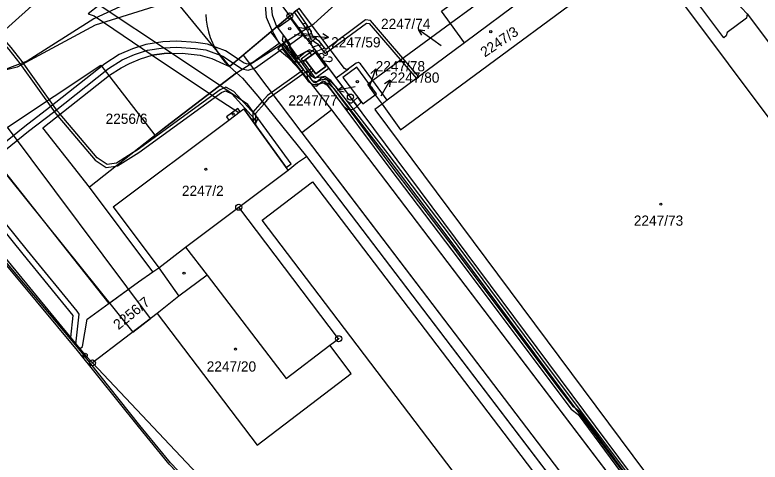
# Model space of a CAD drawing. Extents: x -644096 to -634268, y -1141430 to -1133463.
# Drawn here: x -638620.8 to -638496.7, y -1139157.3 to -1139082.9 of the extents above; entities that cross this region are included whole.
import ezdxf

# ---------------------------------------------------------------- set-up
doc = ezdxf.new("R2010")
doc.units = 0
for name, color, linetype in [('_CIVIL_CONSTRUCTION', 7, 'Continuous'), ('B_Hranice _3D', 7, 'Continuous'), ('M_Svah_Nasyp', 7, 'Continuous'), ('M_Svah_Zarez', 7, 'Continuous'), ('svrsek_osa_terminal_VRT', 7, 'Continuous'), ('svrsek_osa_VRT', 7, 'Continuous'), ('svrsek_popisy_VRT', 7, 'Continuous'), ('terminal_VRT', 7, 'Continuous')]:
    doc.layers.add(name, color=color, linetype=linetype)

msp = doc.modelspace()

# ---------------------------------------------------------------- linework, layer by layer
at = {"layer": '_CIVIL_CONSTRUCTION'}
for centre, radius in [((-638575.01, -1139083.06), 0.5), ((-638575.01, -1139083.06), 0.0303), ((-638564.94, -1139096.58), 0.5), ((-638564.94, -1139096.58), 0.0303), ((-638583.52, -1139114.93), 0.5), ((-638583.52, -1139114.93), 0.0303), ((-638566.89, -1139136.8), 0.5), ((-638566.89, -1139136.8), 0.0303), ((-638609.08, -1139139.57), 0.335), ((-638609.08, -1139139.57), 0.0203), ((-638607.89, -1139140.83), 0.5), ((-638607.89, -1139140.83), 0.0303)]:
    msp.add_circle(centre, radius, dxfattribs=at)
at = {"layer": 'B_Hranice _3D'}
for points in [[(-638486.57, -1138994.29), (-638523.04, -1139026.35), (-638548.74, -1139047.64), (-638574.04, -1139067.98), (-638607.65, -1139083.56), (-638618.75, -1139090.63), (-638624.93, -1139092.92)], [(-638434.29, -1139093.9), (-638438.59, -1139085.15), (-638446.16, -1139069.74), (-638456.43, -1139048.93), (-638461.98, -1139042.58), (-638468.95, -1139047.53), (-638484.94, -1139059.56), (-638493.86, -1139066.43), (-638499.34, -1139070.29), (-638500.72, -1139069.74), (-638501.85, -1139068.79), (-638505.32, -1139064.11), (-638513.76, -1139070.39), (-638513.16, -1139071.19), (-638512.48, -1139071.92), (-638511.72, -1139072.55), (-638500.56, -1139081.02), (-638499.81, -1139081.7), (-638498.91, -1139082.74), (-638490.14, -1139094.38), (-638475.82, -1139113.63), (-638458.67, -1139136.57), (-638445.96, -1139153.7), (-638438.17, -1139164.1)], [(-638588.98, -1139082.82), (-638588.92, -1139083.8), (-638588.78, -1139084.77), (-638588.57, -1139085.72), (-638588.28, -1139086.65), (-638587.91, -1139087.56), (-638587.47, -1139088.43), (-638586.97, -1139089.27), (-638586.4, -1139090.06), (-638585.76, -1139090.81), (-638585.07, -1139091.5), (-638575.01, -1139083.06), (-638583.11, -1139072.19)], [(-638627.66, -1139102.52), (-638605.16, -1139130.94), (-638600.23, -1139127.34), (-638597.81, -1139125.65), (-638608.36, -1139111.57), (-638616.15, -1139101.73), (-638605.06, -1139092.96), (-638603.12, -1139091.7), (-638601.7, -1139090.98), (-638599.86, -1139090.21), (-638597.93, -1139089.62), (-638595.93, -1139089.32), (-638592.92, -1139089.27), (-638589.94, -1139089.63), (-638588.02, -1139090.17), (-638586.08, -1139091.04), (-638585.07, -1139091.5), (-638575.01, -1139083.06), (-638579.64, -1139076.85)], [(-638579.28, -1139079.36), (-638578.98, -1139083.26), (-638578.05, -1139085.35), (-638577.95, -1139085.53), (-638576.8, -1139087.65), (-638581.17, -1139090.8), (-638582.02, -1139091.08), (-638582.62, -1139090.93), (-638583.61, -1139090.28), (-638585.7, -1139088.9), (-638588.75, -1139087.76), (-638590.68, -1139087.52), (-638593.8, -1139087.27), (-638596.16, -1139087.39), (-638598.96, -1139087.81), (-638601.21, -1139088.55), (-638603.43, -1139089.51), (-638605.79, -1139091.03), (-638615, -1139098.33), (-638619.13, -1139101.49), (-638628.83, -1139109.29)], [(-638515.02, -1139164.85), (-638526.64, -1139149.08), (-638527.81, -1139148.17), (-638530.16, -1139145.07), (-638546.79, -1139122.94), (-638547.67, -1139121.75), (-638557.81, -1139108.39), (-638568.82, -1139093.66), (-638569.57, -1139093.26), (-638570.68, -1139094.22), (-638570.98, -1139094.18), (-638575.43, -1139088.82), (-638575.85, -1139088.33), (-638574.93, -1139087.84), (-638576.99, -1139085.02), (-638577.15, -1139084.91), (-638577.17, -1139084.87), (-638577.91, -1139082.92), (-638578.26, -1139079.47)], [(-638628.03, -1139109.93), (-638618.51, -1139102.27), (-638614.38, -1139099.11), (-638605.21, -1139091.85), (-638602.95, -1139090.39), (-638600.85, -1139089.49), (-638598.72, -1139088.79), (-638596.06, -1139088.39), (-638593.82, -1139088.27), (-638590.78, -1139088.52), (-638588.99, -1139088.74), (-638586.16, -1139089.8), (-638584.42, -1139090.95), (-638583.02, -1139091.87), (-638581.98, -1139092.12), (-638580.71, -1139091.7), (-638576.31, -1139088.54), (-638575.81, -1139089.14), (-638571.24, -1139094.64), (-638570.52, -1139094.74), (-638569.51, -1139093.86), (-638569.16, -1139094.04), (-638558.21, -1139108.69), (-638548.07, -1139122.05), (-638547.19, -1139123.24), (-638530.56, -1139145.37), (-638528.17, -1139148.53), (-638527, -1139149.44), (-638515.42, -1139165.15)], [(-638515.24, -1139163.92), (-638531.81, -1139141.87), (-638548.46, -1139119.44), (-638558.63, -1139106.02), (-638567.36, -1139094.83), (-638568.47, -1139093.83), (-638569.56, -1139093.64), (-638570.51, -1139094.05), (-638571.18, -1139093.92), (-638571.58, -1139093.44), (-638571.68, -1139092.71), (-638571.12, -1139092.18), (-638571.42, -1139091.78), (-638572.2, -1139092.53), (-638572.06, -1139093.64), (-638571.46, -1139094.38), (-638570.45, -1139094.57), (-638569.5, -1139094.16), (-638568.69, -1139094.29), (-638567.72, -1139095.17), (-638559.03, -1139106.32), (-638548.86, -1139119.74), (-638532.21, -1139142.17), (-638515.64, -1139164.22)], [(-638629.16, -1139109.98), (-638629.11, -1139110.83), (-638619.47, -1139122.74), (-638611.13, -1139132.96), (-638611.5, -1139136.62), (-638610.62, -1139137.7), (-638610.11, -1139132.72), (-638610.43, -1139132.2), (-638618.69, -1139122.1)], [(-638618.69, -1139122.1), (-638628.13, -1139110.45)]]:
    msp.add_lwpolyline(points, dxfattribs=at)
for points in [[(-638607.42, -1139084.59), (-638620.38, -1139091.63), (-638627.41, -1139093.32), (-638633.38, -1139092.14), (-638640.6, -1139097.36), (-638627.66, -1139102.76), (-638601.16, -1139135.69), (-638598.19, -1139133.42), (-638622, -1139101.59), (-638606.48, -1139091.26), (-638597.47, -1139102.94), (-638595.66, -1139101.51), (-638583.9, -1139092.56), (-638571, -1139084.37), (-638556.86, -1139071.52), (-638542.33, -1139059.89), (-638534.04, -1139056.39), (-638537.85, -1139051.18), (-638558.59, -1139069.27)], [(-638489.52, -1139201.95), (-638487.55, -1139200.49), (-638506.65, -1139174.85), (-638564.94, -1139096.58), (-638575.01, -1139083.06), (-638588.28, -1139065.25), (-638598.95, -1139074.57), (-638585.07, -1139091.5), (-638583.9, -1139092.56), (-638582.91, -1139093.46), (-638580.35, -1139096.45), (-638572.26, -1139106.45), (-638495.93, -1139206.7), (-638494.51, -1139205.65)], [(-638595.93, -1139089.32), (-638594.72, -1139089.3), (-638606.77, -1139081.26), (-638608.61, -1139082.75), (-638607.61, -1139083.08), (-638597.93, -1139089.62)], [(-638573.88, -1139082.11), (-638574.27, -1139082.44), (-638572.09, -1139085.55), (-638571.51, -1139086.94), (-638570.42, -1139087.71), (-638569.11, -1139089.35), (-638562.28, -1139084.26), (-638561.83, -1139084.32), (-638553.95, -1139093.51), (-638553.55, -1139093.21), (-638561.57, -1139083.84), (-638562.42, -1139083.74), (-638569.02, -1139088.66), (-638570.08, -1139087.35), (-638571.11, -1139086.62), (-638571.65, -1139085.31)], [(-638574.91, -1139083.48), (-638572.83, -1139086.31), (-638574.93, -1139087.84), (-638576.99, -1139085.02)], [(-638623.32, -1139086.17), (-638623.47, -1139086.3), (-638623.67, -1139086.52), (-638621.77, -1139088.65), (-638619.98, -1139090.97), (-638614.08, -1139099.23), (-638613.64, -1139099.75), (-638613.25, -1139099.44), (-638613.68, -1139098.93), (-638619.58, -1139090.67), (-638621.39, -1139088.33)], [(-638342.09, -1139247.21), (-638360.84, -1139262.89), (-638378.28, -1139275.67), (-638379.08, -1139276.26), (-638405.93, -1139295.94), (-638416.63, -1139290.97), (-638477.19, -1139211.86), (-638475.63, -1139210.7), (-638476.52, -1139209.48), (-638484.65, -1139198.35), (-638489.53, -1139201.95), (-638568.03, -1139098.72), (-638578.18, -1139085.72), (-638582.81, -1139089.6), (-638573.04, -1139102.53), (-638414.4, -1139310.82), (-638409.5, -1139307.18), (-638374.6, -1139281.17), (-638336.68, -1139253.3), (-638338.09, -1139252.05)], [(-638575.71, -1139086.77), (-638576.11, -1139086.22), (-638576.29, -1139087.17), (-638572.76, -1139092.06), (-638578.75, -1139096.3), (-638579.64, -1139097.33), (-638579.31, -1139097.73), (-638578.41, -1139096.68), (-638572.06, -1139092.18), (-638575.76, -1139087.05)], [(-638576.99, -1139088.54), (-638575.4, -1139089.89), (-638573.82, -1139091.55), (-638571.96, -1139093.91), (-638571.19, -1139094.48), (-638569.39, -1139094.2), (-638568.85, -1139094.55), (-638566.06, -1139098.12), (-638565.34, -1139098.63), (-638564.34, -1139098.58), (-638563.82, -1139098.09), (-638564.42, -1139097.28), (-638564.76, -1139097.6), (-638565.04, -1139097.61), (-638565.36, -1139097.38), (-638568.17, -1139093.81), (-638569.17, -1139093.16), (-638570.93, -1139093.42), (-638571.26, -1139093.19), (-638572.87, -1139091.13), (-638572.71, -1139090.67), (-638572.44, -1139090.4), (-638571.34, -1139089.59), (-638571.79, -1139088.97), (-638572.41, -1139089.08), (-638573.55, -1139090.09), (-638573.63, -1139090.3), (-638574.72, -1139089.17), (-638576.33, -1139087.78)], [(-638576.27, -1139088.35), (-638574.6, -1139090.57), (-638573.53, -1139090.83), (-638572.44, -1139090.4), (-638570.74, -1139089.15), (-638571.75, -1139088.71), (-638573.67, -1139089.77), (-638574.02, -1139089.69), (-638575.09, -1139088.25), (-638574.93, -1139087.84), (-638575.64, -1139086.87)], [(-638570.82, -1139093.44), (-638568.53, -1139091.76), (-638570.87, -1139088.62), (-638573.14, -1139090.29)], [(-638594.72, -1139089.3), (-638595.93, -1139089.32), (-638597.93, -1139089.62), (-638588.37, -1139095.96), (-638583.53, -1139099.17), (-638583.31, -1139099), (-638582.69, -1139098.53), (-638575.62, -1139108.29), (-638574.81, -1139107.71), (-638581.99, -1139097.8), (-638586.68, -1139094.67)], [(-638570.74, -1139089.15), (-638572.44, -1139090.4), (-638570.71, -1139092.74), (-638569.03, -1139091.51)], [(-638569.03, -1139091.51), (-638570.71, -1139092.74), (-638572.44, -1139090.4), (-638570.74, -1139089.15)], [(-638613.64, -1139099.75), (-638607.41, -1139107.08), (-638605.57, -1139108.3), (-638603.96, -1139108.08), (-638603.7, -1139108.05), (-638600.15, -1139105.82), (-638586.39, -1139095.8), (-638585.7, -1139095.52), (-638584.67, -1139096.06), (-638580.88, -1139100.2), (-638581.12, -1139100.7), (-638580.79, -1139101.15), (-638580.28, -1139100.12), (-638584.35, -1139095.66), (-638585.68, -1139094.96), (-638586.63, -1139095.36), (-638600.43, -1139105.4), (-638601.11, -1139105.83), (-638603.88, -1139107.57), (-638605.45, -1139107.78), (-638607.07, -1139106.7), (-638613.25, -1139099.44)], [(-638579.64, -1139097.33), (-638581.15, -1139099.09), (-638581.18, -1139100.62), (-638580.7, -1139101.28), (-638580.65, -1139099.28), (-638579.31, -1139097.73)], [(-638564.42, -1139097.28), (-638563.82, -1139098.09), (-638563.12, -1139097.43), (-638563.71, -1139096.62)]]:
    msp.add_lwpolyline(points, close=True, dxfattribs=at)
at = {"layer": 'M_Svah_Nasyp'}
for p, q in [((-638583.7, -1139098.48), (-638585.58, -1139099.89)), ((-638583.31, -1139099), (-638583.7, -1139098.48)), ((-638583.31, -1139099), (-638582.69, -1139098.53)), ((-638575.29, -1139108.75), (-638582.69, -1139098.53)), ((-638585.58, -1139099.89), (-638585.19, -1139100.41)), ((-638585.19, -1139100.41), (-638583.31, -1139099)), ((-638604.41, -1139114.86), (-638585.19, -1139100.41)), ((-638604.41, -1139114.86), (-638596.8, -1139125.03)), ((-638592.36, -1139121.56), (-638588.79, -1139126.23)), ((-638588.79, -1139126.23), (-638593.49, -1139129.75)), ((-638588.79, -1139126.23), (-638575.61, -1139143.42)), ((-638575.61, -1139143.42), (-638568.34, -1139137.9))]:
    msp.add_line(p, q, dxfattribs=at)
at = {"layer": 'M_Svah_Zarez'}
for centre in [(-638575.04, -1139085.2), (-638541.58, -1139085.69), (-638563.78, -1139094.02), (-638561.49, -1139095.08), (-638584.46, -1139099.4), (-638589, -1139108.6), (-638513.27, -1139114.42), (-638592.63, -1139125.9), (-638584.07, -1139138.53)]:
    msp.add_circle(centre, 0.175, dxfattribs=at)
at = {"layer": 'svrsek_osa_terminal_VRT'}
msp.add_arc((-642050.26, -1145189.6), 8802.25, 41.413152, 75.317049, dxfattribs=at)
at = {"layer": 'svrsek_popisy_VRT'}
for p, q in [((-638551.21, -1139087.07), (-638553.64, -1139085.31)), ((-638553.64, -1139085.31), (-638552.53, -1139085.49)), ((-638553.64, -1139085.31), (-638553.12, -1139086.3)), ((-638574.25, -1139086.15), (-638571.58, -1139086.39)), ((-638571.58, -1139086.39), (-638568.59, -1139086.65)), ((-638568.59, -1139086.65), (-638569.54, -1139086.06)), ((-638568.59, -1139086.65), (-638569.63, -1139087.06)), ((-638549.83, -1139088.05), (-638551.21, -1139087.07)), ((-638561.69, -1139094.71), (-638560.71, -1139091.87)), ((-638560.71, -1139091.87), (-638561.51, -1139092.66)), ((-638560.71, -1139091.87), (-638560.57, -1139092.98)), ((-638559.84, -1139096.36), (-638558.34, -1139093.76)), ((-638558.34, -1139093.76), (-638559.27, -1139094.38)), ((-638558.34, -1139093.76), (-638558.41, -1139094.88)), ((-638567.07, -1139095.42), (-638566.18, -1139094.74)), ((-638564.12, -1139094.85), (-638567.07, -1139095.42)), ((-638567.07, -1139095.42), (-638565.99, -1139095.72))]:
    msp.add_line(p, q, dxfattribs=at)
at = {"layer": 'terminal_VRT'}
for p, q in [((-638523.49, -1139070.84), (-638545.92, -1139087.53)), ((-638516.13, -1139072.15), (-638466.21, -1139139.16)), ((-638575.01, -1139083.06), (-638579.64, -1139076.85)), ((-638575.01, -1139083.06), (-638573.46, -1139081.76)), ((-638567.32, -1139093.39), (-638575.01, -1139083.06)), ((-638548.3, -1139084.32), (-638561.21, -1139093.82)), ((-638545.92, -1139087.53), (-638548.3, -1139084.32)), ((-638545.92, -1139087.53), (-638558.79, -1139097.1)), ((-638585.07, -1139091.5), (-638583.9, -1139092.56)), ((-638567.32, -1139093.39), (-638565.25, -1139091.87)), ((-638561.21, -1139093.82), (-638561.89, -1139094.32)), ((-638558.79, -1139097.1), (-638561.21, -1139093.82)), ((-638560.79, -1139096.19), (-638559.67, -1139097.75)), ((-638558.79, -1139097.1), (-638559.67, -1139097.75)), ((-638642.63, -1139098.73), (-638609.95, -1139138.51)), ((-638597.81, -1139125.65), (-638608.36, -1139111.57)), ((-638533.44, -1139177.84), (-638579.64, -1139117.07)), ((-638597.81, -1139125.65), (-638596.8, -1139125.03)), ((-638597.12, -1139132.6), (-638607.89, -1139140.83)), ((-638610.1, -1139138.57), (-638609.95, -1139138.51)), ((-638607.89, -1139140.83), (-638519.87, -1139233.9))]:
    msp.add_line(p, q, dxfattribs=at)
for points in [[(-638548.3, -1139084.32), (-638549.79, -1139082.3), (-638527.37, -1139065.62), (-638527.19, -1139065.86)], [(-638527.19, -1139065.86), (-638534.19, -1139071.07), (-638532.88, -1139072.85), (-638537.8, -1139076.6), (-638548.3, -1139084.32)], [(-638513.76, -1139070.39), (-638513.16, -1139071.19), (-638512.48, -1139071.92), (-638511.72, -1139072.55), (-638500.56, -1139081.02), (-638499.81, -1139081.7), (-638498.91, -1139082.74), (-638499.02, -1139083.44), (-638502.22, -1139085.82), (-638502.41, -1139086.4), (-638502.79, -1139086.7), (-638511.58, -1139074.9), (-638511.21, -1139074.59), (-638511.48, -1139074.22), (-638512.41, -1139073.82), (-638514.54, -1139070.96)], [(-638559.67, -1139097.75), (-638556.59, -1139102.03), (-638527.4, -1139080.53), (-638516.13, -1139072.15)], [(-638642.63, -1139098.73), (-638633.38, -1139092.14), (-638628.6, -1139089.06), (-638624.18, -1139087.11), (-638623.47, -1139086.3), (-638615.79, -1139079.41)], [(-638565.25, -1139091.87), (-638565.65, -1139091.98), (-638565.94, -1139091.8), (-638572.58, -1139083), (-638573.46, -1139081.76)], [(-638575.01, -1139083.06), (-638578.18, -1139085.72), (-638582.81, -1139089.6), (-638585.07, -1139091.5)], [(-638574.93, -1139087.84), (-638576.99, -1139085.02), (-638574.91, -1139083.48), (-638572.83, -1139086.31), (-638574.93, -1139087.84)], [(-638427.44, -1139312.42), (-638428.31, -1139308.26), (-638435.49, -1139301.72), (-638456, -1139289.35), (-638474.73, -1139276.9), (-638492.61, -1139260.92), (-638511.07, -1139244.58), (-638538.97, -1139216.02), (-638555.65, -1139198.8), (-638572.33, -1139181.45), (-638595.11, -1139157.69), (-638600.22, -1139151.41), (-638610.34, -1139138.76), (-638620.48, -1139126.62), (-638646.2, -1139096), (-638652.56, -1139086.83)], [(-638608.36, -1139111.57), (-638616.15, -1139101.73), (-638605.06, -1139092.96), (-638603.12, -1139091.7), (-638601.7, -1139090.98), (-638599.86, -1139090.21), (-638597.93, -1139089.62), (-638595.93, -1139089.32), (-638592.92, -1139089.27), (-638589.94, -1139089.63), (-638588.02, -1139090.17), (-638586.08, -1139091.04), (-638585.07, -1139091.5)], [(-638561.21, -1139093.82), (-638563.26, -1139091.06), (-638563.6, -1139090.85), (-638563.95, -1139090.93), (-638565.25, -1139091.87)], [(-638583.9, -1139092.56), (-638595.66, -1139101.51), (-638608.36, -1139111.57)], [(-638583.9, -1139092.56), (-638582.91, -1139093.46), (-638580.35, -1139096.45), (-638572.26, -1139106.45)], [(-638561.89, -1139094.32), (-638563.89, -1139091.62), (-638566.18, -1139093.31), (-638562.89, -1139097.73), (-638560.79, -1139096.19)], [(-638506.65, -1139174.85), (-638564.94, -1139096.58), (-638567.32, -1139093.39)], [(-638560.79, -1139096.19), (-638562.05, -1139094.44), (-638561.89, -1139094.32)], [(-638560.79, -1139096.19), (-638560.61, -1139096.06), (-638561.89, -1139094.32)], [(-638223.64, -1139551.58), (-638568.03, -1139098.72), (-638573.04, -1139102.53), (-638567.16, -1139110.26), (-638411.32, -1139314.87)], [(-638559.67, -1139097.75), (-638560.87, -1139098.65), (-638507.73, -1139170.03), (-638466.21, -1139139.16)], [(-638610.1, -1139138.57), (-638620.26, -1139126.44), (-638643.2, -1139099.13)], [(-638583.52, -1139114.93), (-638575.29, -1139108.75), (-638573.75, -1139107.46), (-638572.26, -1139106.45)], [(-638572.26, -1139106.45), (-638443.63, -1139275.39), (-638441.21, -1139278.57)], [(-638579.64, -1139117.07), (-638571.27, -1139110.7), (-638442.64, -1139279.66)], [(-638597.12, -1139132.6), (-638580.48, -1139154.5), (-638564.79, -1139142.6), (-638568.34, -1139137.9), (-638566.89, -1139136.8), (-638583.52, -1139114.93)], [(-638596.8, -1139125.03), (-638592.36, -1139121.56), (-638583.52, -1139114.93)], [(-638609.95, -1139138.51), (-638609.51, -1139138.09), (-638608.74, -1139133.56), (-638600.23, -1139127.34), (-638597.81, -1139125.65)], [(-638596.8, -1139125.03), (-638593.49, -1139129.75), (-638597.12, -1139132.6)], [(-638453.64, -1139290.42), (-638455.83, -1139289.1), (-638474.52, -1139276.7), (-638492.4, -1139260.71), (-638510.84, -1139244.38), (-638538.77, -1139215.78), (-638555.43, -1139198.61), (-638572.14, -1139181.25), (-638594.88, -1139157.49), (-638599.98, -1139151.24), (-638610.1, -1139138.57)], [(-638609.95, -1139138.51), (-638609.08, -1139139.57), (-638607.89, -1139140.83)]]:
    msp.add_lwpolyline(points, dxfattribs=at)

# ---------------------------------------------------------------- texts
at = {"layer": 'svrsek_osa_VRT'}
for s, p in [('2247/74', (-638559.84, -1139085.25)), ('2247/59', (-638568.14, -1139088.31)), ('2247/78', (-638560.73, -1139092.29)), ('2247/80', (-638558.34, -1139094.19)), ('2247/77', (-638575.26, -1139097.99)), ('2256/6', (-638605.68, -1139101.04)), ('2247/2', (-638592.98, -1139113.03)), ('2247/73', (-638517.76, -1139118)), ('2247/20', (-638588.85, -1139142.28))]:
    msp.add_text(s, height=1.7, dxfattribs=at).set_placement(p)
for s, rotation, p in [('2247/82', 307, (-638573.94, -1139084.98)), ('2247/3', 34, (-638542.56, -1139090.01)), ('2256/7', 39, (-638603.54, -1139135.4))]:
    msp.add_text(s, height=1.7, rotation=rotation, dxfattribs=at).set_placement(p)

doc.saveas('drawing.dxf')
